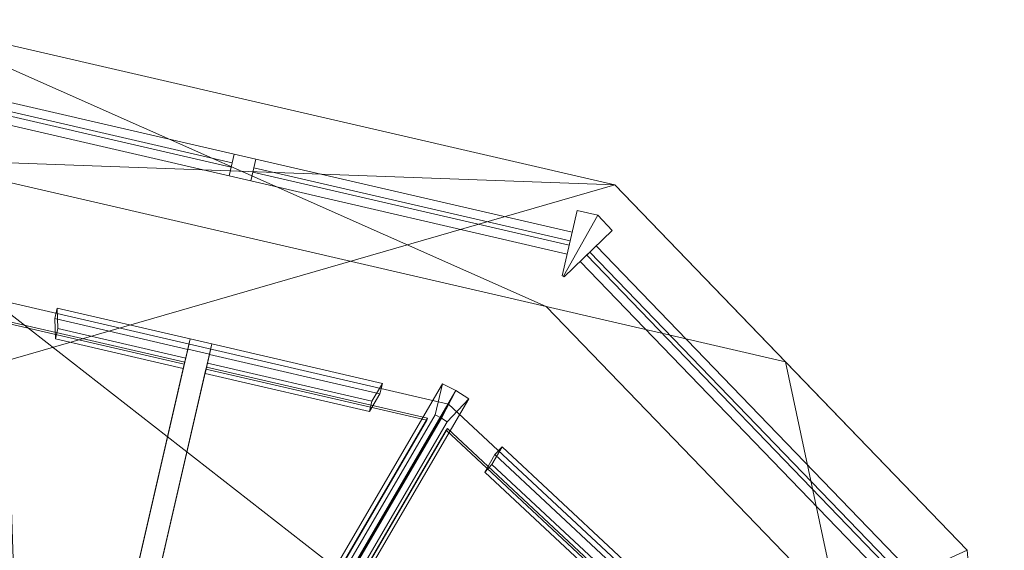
# Model space of a CAD drawing. Header units: millimetres. Extents: x -430348 to -225823, y -86243 to 5084.
# Tile 875 of 1056: x -315144 to -312934, y -57719 to -56530. Entities that reach past the tile are written whole.
import ezdxf

# ---------------------------------------------------------------- set-up
doc = ezdxf.new("R2010")
doc.units = ezdxf.units.MM
for name, color, linetype, lineweight in [('A-GENM', 13, 'Continuous', 9), ('A-GLAZ-CURT', 52, 'Continuous', 9), ('A-GLAZ-CWMG', 51, 'Continuous', 9), ('A-ROOF', 132, 'Continuous', 9), ('A-WALL', 113, 'Continuous', 9)]:
    doc.layers.add(name, color=color, linetype=linetype, lineweight=lineweight)

# ---------------------------------------------------------------- blocks, each defined once
blk = doc.blocks.new('Roofs 16 - Roofs 6-559454-_3D_ Copy 1')
at = {"layer": 'A-GENM'}
mesh = blk.add_polyface(dxfattribs=at)
corners = [(-317061.5, -60571.5, 62170), (-316443.7, -57895.2, 62170), (-315917.3, -57368.9, 62170), (-315212.2, -57153.3, 62170), (-314180.9, -57391.4, 62170), (-313694.2, -57845.2, 62170), (-313463.2, -58516.2, 62170), (-314095.7, -61256.2, 62170)]
mesh.append_faces([[corners[k] for k in face] for face in [(6, 3, 4, 5), (1, 6, 7, 0)]], dxfattribs={"vtx0": -1})
mesh.append_faces([[corners[k] for k in face] for face in [(1, 2, 3, 6)]], dxfattribs={"vtx2": -1, "vtx3": -1})
mesh = blk.add_polyface(dxfattribs=at)
corners = [(-314180.9, -57391.4, 62170), (-315212.2, -57153.3, 62170), (-315148.6, -59034.5, 63159.7), (-315141.3, -59036.2, 63159.7)]
mesh.append_faces([[corners[k] for k in face] for face in [(3, 0, 1, 2)]])
mesh = blk.add_polyface(dxfattribs=at)
corners = [(-313694.2, -57845.2, 62170), (-314180.9, -57391.4, 62170), (-315141.3, -59036.2, 63159.7)]
mesh.append_faces([[corners[k] for k in face] for face in [(0, 1, 2)]])
blk = doc.blocks.new('System Panel - Glazed-1637372-_3D_ Copy 1')
at = {"layer": 'A-GLAZ-CURT', "transparency": 33554471}
mesh = blk.add_polyface(dxfattribs=at)
corners = [(-286.9, 5), (74.8, 5, 1815.2), (286.9, 5)]
mesh.append_faces([[corners[k] for k in face] for face in [(2, 0, 1)]])
mesh = blk.add_polyface(dxfattribs=at)
corners = [(286.9, -5), (-286.9, -5), (-286.9, 5), (286.9, 5)]
mesh.append_faces([[corners[k] for k in face] for face in [(3, 0, 1, 2)]])
mesh = blk.add_polyface(dxfattribs=at)
corners = [(-286.9, -5), (74.8, -5, 1815.2), (74.8, 5, 1815.2), (-286.9, 5)]
mesh.append_faces([[corners[k] for k in face] for face in [(0, 1, 2, 3)]])
mesh = blk.add_polyface(dxfattribs=at)
corners = [(-286.9, -5), (286.9, -5), (74.8, -5, 1815.2)]
mesh.append_faces([[corners[k] for k in face] for face in [(0, 1, 2)]])
blk = doc.blocks.new('System Panel - Glazed-1637373-_3D_ Copy 1')
at = {"layer": 'A-GLAZ-CURT', "transparency": 33554471}
mesh = blk.add_polyface(dxfattribs=at)
corners = [(-211.4, 5), (211.4, 5, 1804.3), (211.4, 5)]
mesh.append_faces([[corners[k] for k in face] for face in [(1, 2, 0)]])
mesh = blk.add_polyface(dxfattribs=at)
corners = [(211.4, -5), (-211.4, -5), (-211.4, 5), (211.4, 5)]
mesh.append_faces([[corners[k] for k in face] for face in [(3, 0, 1, 2)]])
mesh = blk.add_polyface(dxfattribs=at)
corners = [(-211.4, -5), (211.4, -5, 1804.3), (211.4, 5, 1804.3), (-211.4, 5)]
mesh.append_faces([[corners[k] for k in face] for face in [(3, 0, 1, 2)]])
mesh = blk.add_polyface(dxfattribs=at)
corners = [(211.4, -5, 1804.3), (211.4, -5), (211.4, 5), (211.4, 5, 1804.3)]
mesh.append_faces([[corners[k] for k in face] for face in [(0, 1, 2, 3)]])
mesh = blk.add_polyface(dxfattribs=at)
corners = [(-211.4, -5), (211.4, -5), (211.4, -5, 1804.3)]
mesh.append_faces([[corners[k] for k in face] for face in [(0, 1, 2)]])
blk = doc.blocks.new('L Corner Mullion - L Mullion 1-555672-_3D_ Copy 1')
at = {"layer": 'A-GLAZ-CWMG'}
mesh = blk.add_polyface(dxfattribs=at)
corners = [(42, 67), (6.6, -78.8), (6.6, -78.8, -2084.4), (42, 67, -2084.4)]
mesh.append_faces([[corners[k] for k in face] for face in [(0, 1, 2, 3)]])
mesh = blk.add_polyface(dxfattribs=at)
corners = [(9, 75), (42, 67), (42, 67, -2084.4), (9, 75, -2084.4)]
mesh.append_faces([[corners[k] for k in face] for face in [(3, 0, 1, 2)]])
mesh = blk.add_polyface(dxfattribs=at)
corners = [(-9, -75), (-25, -75), (-25, -75, -2084.4), (-9, -75, -2084.4)]
mesh.append_faces([[corners[k] for k in face] for face in [(0, 1, 2, 3)]])
mesh = blk.add_polyface(dxfattribs=at)
corners = [(6.6, -78.8), (-9, -75), (-9, -75, -2084.4), (6.6, -78.8, -2084.4)]
mesh.append_faces([[corners[k] for k in face] for face in [(0, 1, 2, 3)]])
blk = doc.blocks.new('Rectangular Mullion - 50mm x 50mm-555652-_3D_ Copy 1')
at = {"layer": 'A-GLAZ-CWMG'}
mesh = blk.add_polyface(dxfattribs=at)
corners = [(0, 25, -548.3), (0, -25, -548.3), (-50, -25, -548.3), (-50, 25, -548.3)]
mesh.append_faces([[corners[k] for k in face] for face in [(0, 1, 2, 3)]])
mesh = blk.add_polyface(dxfattribs=at)
corners = [(-50, 25, -169.2), (0, 25, -155.5), (0, 25, -548.3), (-50, 25, -548.3)]
mesh.append_faces([[corners[k] for k in face] for face in [(0, 1, 2, 3)]])
mesh = blk.add_polyface(dxfattribs=at)
corners = [(-50, -25, -169.2), (-50, 25, -169.2), (-50, 25, -548.3), (-50, -25, -548.3)]
mesh.append_faces([[corners[k] for k in face] for face in [(3, 0, 1, 2)]])
mesh = blk.add_polyface(dxfattribs=at)
corners = [(0, 25, -155.5), (-50, 25, -169.2), (-50, -25, -169.2), (0, -25, -155.5)]
mesh.append_faces([[corners[k] for k in face] for face in [(2, 3, 0, 1)]])
mesh = blk.add_polyface(dxfattribs=at)
corners = [(0, 25, -155.5), (0, -25, -155.5), (0, -25, -548.3), (0, 25, -548.3)]
mesh.append_faces([[corners[k] for k in face] for face in [(0, 1, 2, 3)]])
mesh = blk.add_polyface(dxfattribs=at)
corners = [(0, -25, -155.5), (-50, -25, -169.2), (-50, -25, -548.3), (0, -25, -548.3)]
mesh.append_faces([[corners[k] for k in face] for face in [(3, 0, 1, 2)]])
blk = doc.blocks.new('L Corner Mullion - L Mullion 1-555673-_3D_ Copy 1')
at = {"layer": 'A-GLAZ-CWMG'}
mesh = blk.add_polyface(dxfattribs=at)
corners = [(-25, 75), (9.4, 75), (9.4, 75, -2126.6), (-25, 75, -2126.6)]
mesh.append_faces([[corners[k] for k in face] for face in [(3, 0, 1, 2)]])
mesh = blk.add_polyface(dxfattribs=at)
corners = [(-25, -75), (-25, 75), (-25, 75, -2126.6), (-25, -75, -2126.6)]
mesh.append_faces([[corners[k] for k in face] for face in [(3, 0, 1, 2)]])
mesh = blk.add_polyface(dxfattribs=at)
corners = [(-9.4, -75), (-25, -75), (-25, -75, -2126.6), (-9.4, -75, -2126.6)]
mesh.append_faces([[corners[k] for k in face] for face in [(3, 0, 1, 2)]])
blk = doc.blocks.new('Rectangular Mullion - 50mm x 50mm-555653-_3D_ Copy 1')
at = {"layer": 'A-GLAZ-CWMG'}
mesh = blk.add_polyface(dxfattribs=at)
corners = [(-50, 25, -56.2), (0, 25), (0, 25, -512.5), (-50, 25, -502.5)]
mesh.append_faces([[corners[k] for k in face] for face in [(0, 1, 2, 3)]])
mesh = blk.add_polyface(dxfattribs=at)
corners = [(-50, -25, -56.2), (-50, 25, -56.2), (-50, 25, -502.5), (-50, -25, -502.5)]
mesh.append_faces([[corners[k] for k in face] for face in [(0, 1, 2, 3)]])
mesh = blk.add_polyface(dxfattribs=at)
corners = [(0, 25), (-50, 25, -56.2), (-50, -25, -56.2), (0, -25)]
mesh.append_faces([[corners[k] for k in face] for face in [(2, 3, 0, 1)]])
mesh = blk.add_polyface(dxfattribs=at)
corners = [(0, 25, -512.5), (0, -25, -512.5), (-50, -25, -502.5), (-50, 25, -502.5)]
mesh.append_faces([[corners[k] for k in face] for face in [(0, 1, 2, 3)]])
mesh = blk.add_polyface(dxfattribs=at)
corners = [(0, 25), (0, -25), (0, -25, -512.5), (0, 25, -512.5)]
mesh.append_faces([[corners[k] for k in face] for face in [(3, 0, 1, 2)]])
mesh = blk.add_polyface(dxfattribs=at)
corners = [(0, -25), (-50, -25, -56.2), (-50, -25, -502.5), (0, -25, -512.5)]
mesh.append_faces([[corners[k] for k in face] for face in [(3, 0, 1, 2)]])
blk = doc.blocks.new('L Corner Mullion - L Mullion 1-555674-_3D_ Copy 1')
at = {"layer": 'A-GLAZ-CWMG'}
mesh = blk.add_polyface(dxfattribs=at)
corners = [(6, -78.8), (42.5, 66.6), (9.3, 75), (-25, 75), (-25, -75), (-9.3, -75)]
mesh.append_faces([[corners[k] for k in face] for face in [(1, 2, 5, 0)]], dxfattribs={"vtx1": -1})
mesh.append_faces([[corners[k] for k in face] for face in [(3, 4, 5, 2)]], dxfattribs={"vtx2": -1})
mesh = blk.add_polyface(dxfattribs=at)
corners = [(-25, 75), (9.3, 75), (9.3, 75, -2146.5), (-25, 75, -2146.5)]
mesh.append_faces([[corners[k] for k in face] for face in [(3, 0, 1, 2)]])
mesh = blk.add_polyface(dxfattribs=at)
corners = [(-25, -75), (-25, 75), (-25, 75, -2146.5), (-25, -75, -2146.5)]
mesh.append_faces([[corners[k] for k in face] for face in [(3, 0, 1, 2)]])
mesh = blk.add_polyface(dxfattribs=at)
corners = [(42.5, 66.6), (6, -78.8), (6, -78.8, -2146.5), (42.5, 66.6, -2146.5)]
mesh.append_faces([[corners[k] for k in face] for face in [(0, 1, 2, 3)]])
mesh = blk.add_polyface(dxfattribs=at)
corners = [(9.3, 75), (42.5, 66.6), (42.5, 66.6, -2146.5), (9.3, 75, -2146.5)]
mesh.append_faces([[corners[k] for k in face] for face in [(3, 0, 1, 2)]])
mesh = blk.add_polyface(dxfattribs=at)
corners = [(-9.3, -75), (-25, -75), (-25, -75, -2146.5), (-9.3, -75, -2146.5)]
mesh.append_faces([[corners[k] for k in face] for face in [(3, 0, 1, 2)]])
mesh = blk.add_polyface(dxfattribs=at)
corners = [(6, -78.8), (-9.3, -75), (-9.3, -75, -2146.5), (6, -78.8, -2146.5)]
mesh.append_faces([[corners[k] for k in face] for face in [(3, 0, 1, 2)]])
blk = doc.blocks.new('System Panel - Glazed-1637377-_3D_ Copy 1')
at = {"layer": 'A-GLAZ-CURT', "transparency": 33554471}
mesh = blk.add_polyface(dxfattribs=at)
corners = [(-254.4, 5), (-254.4, 5, 1861.9), (254.4, 5)]
mesh.append_faces([[corners[k] for k in face] for face in [(2, 0, 1)]])
mesh = blk.add_polyface(dxfattribs=at)
corners = [(254.4, -5), (-254.4, -5), (-254.4, 5), (254.4, 5)]
mesh.append_faces([[corners[k] for k in face] for face in [(3, 0, 1, 2)]])
mesh = blk.add_polyface(dxfattribs=at)
corners = [(-254.4, -5, 1861.9), (254.4, -5), (254.4, 5), (-254.4, 5, 1861.9)]
mesh.append_faces([[corners[k] for k in face] for face in [(3, 0, 1, 2)]])
mesh = blk.add_polyface(dxfattribs=at)
corners = [(-254.4, -5), (-254.4, -5, 1861.9), (-254.4, 5, 1861.9), (-254.4, 5)]
mesh.append_faces([[corners[k] for k in face] for face in [(3, 0, 1, 2)]])
mesh = blk.add_polyface(dxfattribs=at)
corners = [(-254.4, -5), (254.4, -5), (-254.4, -5, 1861.9)]
mesh.append_faces([[corners[k] for k in face] for face in [(0, 1, 2)]])
blk = doc.blocks.new('Rectangular Mullion - 50mm x 50mm-555660-_3D_ Copy 1')
at = {"layer": 'A-GLAZ-CWMG'}
mesh = blk.add_polyface(dxfattribs=at)
corners = [(0, 25), (-50, 25), (-50, -25), (0, -25)]
mesh.append_faces([[corners[k] for k in face] for face in [(2, 3, 0, 1)]])
mesh = blk.add_polyface(dxfattribs=at)
corners = [(-50, 25), (0, 25), (0, 25, -306.1), (-50, 25, -294.4)]
mesh.append_faces([[corners[k] for k in face] for face in [(3, 0, 1, 2)]])
mesh = blk.add_polyface(dxfattribs=at)
corners = [(-50, -25), (-50, 25), (-50, 25, -294.4), (-50, -25, -294.4)]
mesh.append_faces([[corners[k] for k in face] for face in [(3, 0, 1, 2)]])
mesh = blk.add_polyface(dxfattribs=at)
corners = [(0, 25, -306.1), (0, -25, -306.1), (-50, -25, -294.4), (-50, 25, -294.4)]
mesh.append_faces([[corners[k] for k in face] for face in [(3, 0, 1, 2)]])
mesh = blk.add_polyface(dxfattribs=at)
corners = [(0, 25), (0, -25), (0, -25, -306.1), (0, 25, -306.1)]
mesh.append_faces([[corners[k] for k in face] for face in [(0, 1, 2, 3)]])
mesh = blk.add_polyface(dxfattribs=at)
corners = [(0, -25), (-50, -25), (-50, -25, -294.4), (0, -25, -306.1)]
mesh.append_faces([[corners[k] for k in face] for face in [(0, 1, 2, 3)]])
blk = doc.blocks.new('Rectangular Mullion - 50mm x 50mm-555661-_3D_ Copy 1')
at = {"layer": 'A-GLAZ-CWMG'}
mesh = blk.add_polyface(dxfattribs=at)
corners = [(25, 25, -2070.6), (25, -25, -2070.6), (-25, -25, -2070.6), (-25, 25, -2070.6)]
mesh.append_faces([[corners[k] for k in face] for face in [(0, 1, 2, 3)]])
mesh = blk.add_polyface(dxfattribs=at)
corners = [(-25, 25, -764.3), (25, 25, -550.9), (25, 25, -2070.6), (-25, 25, -2070.6)]
mesh.append_faces([[corners[k] for k in face] for face in [(0, 1, 2, 3)]])
mesh = blk.add_polyface(dxfattribs=at)
corners = [(-25, -25, -764.3), (-25, 25, -764.3), (-25, 25, -2070.6), (-25, -25, -2070.6)]
mesh.append_faces([[corners[k] for k in face] for face in [(3, 0, 1, 2)]])
mesh = blk.add_polyface(dxfattribs=at)
corners = [(25, 25, -550.9), (25, -25, -550.9), (25, -25, -2070.6), (25, 25, -2070.6)]
mesh.append_faces([[corners[k] for k in face] for face in [(3, 0, 1, 2)]])
mesh = blk.add_polyface(dxfattribs=at)
corners = [(25, -25, -550.9), (-25, -25, -764.3), (-25, -25, -2070.6), (25, -25, -2070.6)]
mesh.append_faces([[corners[k] for k in face] for face in [(3, 0, 1, 2)]])
blk = doc.blocks.new('System Panel - Glazed-1637386-_3D_ Copy 1')
at = {"layer": 'A-GLAZ-CURT', "transparency": 33554471}
mesh = blk.add_polyface(dxfattribs=at)
corners = [(-364.4, 5), (-364.4, 5, 1350), (364.4, 5, 1350), (364.4, 5)]
mesh.append_faces([[corners[k] for k in face] for face in [(2, 3, 0, 1)]])
mesh = blk.add_polyface(dxfattribs=at)
corners = [(364.4, -5), (-364.4, -5), (-364.4, 5), (364.4, 5)]
mesh.append_faces([[corners[k] for k in face] for face in [(3, 0, 1, 2)]])
mesh = blk.add_polyface(dxfattribs=at)
corners = [(-364.4, -5, 1350), (364.4, -5, 1350), (364.4, 5, 1350), (-364.4, 5, 1350)]
mesh.append_faces([[corners[k] for k in face] for face in [(3, 0, 1, 2)]])
mesh = blk.add_polyface(dxfattribs=at)
corners = [(-364.4, -5), (-364.4, -5, 1350), (-364.4, 5, 1350), (-364.4, 5)]
mesh.append_faces([[corners[k] for k in face] for face in [(0, 1, 2, 3)]])
mesh = blk.add_polyface(dxfattribs=at)
corners = [(364.4, -5, 1350), (364.4, -5), (364.4, 5), (364.4, 5, 1350)]
mesh.append_faces([[corners[k] for k in face] for face in [(0, 1, 2, 3)]])
mesh = blk.add_polyface(dxfattribs=at)
corners = [(-364.4, -5), (364.4, -5), (364.4, -5, 1350), (-364.4, -5, 1350)]
mesh.append_faces([[corners[k] for k in face] for face in [(3, 0, 1, 2)]])
blk = doc.blocks.new('System Panel - Glazed-1638166-_3D_ Copy 1')
at = {"layer": 'A-GLAZ-CURT', "transparency": 33554471}
mesh = blk.add_polyface(dxfattribs=at)
corners = [(-508, 5), (-508, 5, 1350), (508, 5, 1350), (508, 5)]
mesh.append_faces([[corners[k] for k in face] for face in [(2, 3, 0, 1)]])
mesh = blk.add_polyface(dxfattribs=at)
corners = [(508, -5), (-508, -5), (-508, 5), (508, 5)]
mesh.append_faces([[corners[k] for k in face] for face in [(3, 0, 1, 2)]])
mesh = blk.add_polyface(dxfattribs=at)
corners = [(-508, -5, 1350), (508, -5, 1350), (508, 5, 1350), (-508, 5, 1350)]
mesh.append_faces([[corners[k] for k in face] for face in [(3, 0, 1, 2)]])
mesh = blk.add_polyface(dxfattribs=at)
corners = [(-508, -5), (-508, -5, 1350), (-508, 5, 1350), (-508, 5)]
mesh.append_faces([[corners[k] for k in face] for face in [(0, 1, 2, 3)]])
mesh = blk.add_polyface(dxfattribs=at)
corners = [(508, -5, 1350), (508, -5), (508, 5), (508, 5, 1350)]
mesh.append_faces([[corners[k] for k in face] for face in [(0, 1, 2, 3)]])
mesh = blk.add_polyface(dxfattribs=at)
corners = [(-508, -5), (508, -5), (508, -5, 1350), (-508, -5, 1350)]
mesh.append_faces([[corners[k] for k in face] for face in [(2, 3, 0, 1)]])
blk = doc.blocks.new('Rectangular Mullion - 50mm x 50mm-1638654-_3D_ Copy 1')
at = {"layer": 'A-GLAZ-CWMG'}
mesh = blk.add_polyface(dxfattribs=at)
corners = [(0, 25, -1016), (0, -25, -1016), (-50, -25, -1016), (-50, 25, -1016)]
mesh.append_faces([[corners[k] for k in face] for face in [(3, 0, 1, 2)]])
mesh = blk.add_polyface(dxfattribs=at)
corners = [(-50, 25, -8.9), (0, 25, -8.9), (0, 25, -1016), (-50, 25, -1016)]
mesh.append_faces([[corners[k] for k in face] for face in [(3, 0, 1, 2)]])
mesh = blk.add_polyface(dxfattribs=at)
corners = [(-50, -25, 8.9), (-50, 25, -8.9), (-50, 25, -1016), (-50, -25, -1016)]
mesh.append_faces([[corners[k] for k in face] for face in [(3, 0, 1, 2)]])
mesh = blk.add_polyface(dxfattribs=at)
corners = [(0, 25, -8.9), (-50, 25, -8.9), (-50, -25, 8.9), (0, -25, 8.9)]
mesh.append_faces([[corners[k] for k in face] for face in [(1, 2, 3, 0)]])
mesh = blk.add_polyface(dxfattribs=at)
corners = [(0, 25, -8.9), (0, -25, 8.9), (0, -25, -1016), (0, 25, -1016)]
mesh.append_faces([[corners[k] for k in face] for face in [(0, 1, 2, 3)]])
mesh = blk.add_polyface(dxfattribs=at)
corners = [(0, -25, 8.9), (-50, -25, 8.9), (-50, -25, -1016), (0, -25, -1016)]
mesh.append_faces([[corners[k] for k in face] for face in [(3, 0, 1, 2)]])
blk = doc.blocks.new('Rectangular Mullion - 50mm x 50mm-1638656-_3D_ Copy 1')
at = {"layer": 'A-GLAZ-CWMG'}
mesh = blk.add_polyface(dxfattribs=at)
corners = [(0, 25), (-50, 25), (-50, -25), (0, -25)]
mesh.append_faces([[corners[k] for k in face] for face in [(2, 3, 0, 1)]])
mesh = blk.add_polyface(dxfattribs=at)
corners = [(-50, 25), (0, 25), (0, 25, -1007.1), (-50, 25, -1007.1)]
mesh.append_faces([[corners[k] for k in face] for face in [(3, 0, 1, 2)]])
mesh = blk.add_polyface(dxfattribs=at)
corners = [(-50, -25), (-50, 25), (-50, 25, -1007.1), (-50, -25, -1024.8)]
mesh.append_faces([[corners[k] for k in face] for face in [(0, 1, 2, 3)]])
mesh = blk.add_polyface(dxfattribs=at)
corners = [(0, 25, -1007.1), (0, -25, -1024.8), (-50, -25, -1024.8), (-50, 25, -1007.1)]
mesh.append_faces([[corners[k] for k in face] for face in [(0, 1, 2, 3)]])
mesh = blk.add_polyface(dxfattribs=at)
corners = [(0, 25), (0, -25), (0, -25, -1024.8), (0, 25, -1007.1)]
mesh.append_faces([[corners[k] for k in face] for face in [(3, 0, 1, 2)]])
mesh = blk.add_polyface(dxfattribs=at)
corners = [(0, -25), (-50, -25), (-50, -25, -1024.8), (0, -25, -1024.8)]
mesh.append_faces([[corners[k] for k in face] for face in [(0, 1, 2, 3)]])
blk = doc.blocks.new('Rectangular Mullion - 50mm x 50mm-1637384-_3D_ Copy 1')
at = {"layer": 'A-GLAZ-CWMG'}
mesh = blk.add_polyface(dxfattribs=at)
corners = [(0, 25), (-50, 25), (-50, -25), (0, -25)]
mesh.append_faces([[corners[k] for k in face] for face in [(3, 0, 1, 2)]])
mesh = blk.add_polyface(dxfattribs=at)
corners = [(0, 25, -728.7), (0, -25, -728.7), (-50, -25, -728.7), (-50, 25, -728.7)]
mesh.append_faces([[corners[k] for k in face] for face in [(3, 0, 1, 2)]])
mesh = blk.add_polyface(dxfattribs=at)
corners = [(-50, 25), (0, 25), (0, 25, -728.7), (-50, 25, -728.7)]
mesh.append_faces([[corners[k] for k in face] for face in [(0, 1, 2, 3)]])
mesh = blk.add_polyface(dxfattribs=at)
corners = [(-50, -25), (-50, 25), (-50, 25, -728.7), (-50, -25, -728.7)]
mesh.append_faces([[corners[k] for k in face] for face in [(0, 1, 2, 3)]])
mesh = blk.add_polyface(dxfattribs=at)
corners = [(0, 25), (0, -25), (0, -25, -728.7), (0, 25, -728.7)]
mesh.append_faces([[corners[k] for k in face] for face in [(0, 1, 2, 3)]])
mesh = blk.add_polyface(dxfattribs=at)
corners = [(0, -25), (-50, -25), (-50, -25, -728.7), (0, -25, -728.7)]
mesh.append_faces([[corners[k] for k in face] for face in [(0, 1, 2, 3)]])
blk = doc.blocks.new('L Corner Mullion - L Mullion 1-555712-_3D_ Copy 1')
at = {"layer": 'A-GLAZ-CWMG'}
mesh = blk.add_polyface(dxfattribs=at)
corners = [(61.8, -49.3), (-19.9, 76.5), (-22.2, 75), (-25, 75), (-25, -75), (22.2, -75)]
mesh.append_faces([[corners[k] for k in face] for face in [(0, 1, 2, 5)]], dxfattribs={"vtx2": -1})
mesh.append_faces([[corners[k] for k in face] for face in [(2, 3, 4, 5)]], dxfattribs={"vtx3": -1})
mesh = blk.add_polyface(dxfattribs=at)
corners = [(61.8, -49.3, -1450), (22.2, -75, -1450), (-25, -75, -1450), (-25, 75, -1450), (-22.2, 75, -1450), (-19.9, 76.5, -1450)]
mesh.append_faces([[corners[k] for k in face] for face in [(2, 3, 4, 1)]], dxfattribs={"vtx2": -1})
mesh.append_faces([[corners[k] for k in face] for face in [(4, 5, 0, 1)]], dxfattribs={"vtx3": -1})
mesh = blk.add_polyface(dxfattribs=at)
corners = [(-25, 75), (-22.2, 75), (-22.2, 75, -1450), (-25, 75, -1450)]
mesh.append_faces([[corners[k] for k in face] for face in [(3, 0, 1, 2)]])
mesh = blk.add_polyface(dxfattribs=at)
corners = [(-25, -75), (-25, 75), (-25, 75, -1450), (-25, -75, -1450)]
mesh.append_faces([[corners[k] for k in face] for face in [(3, 0, 1, 2)]])
mesh = blk.add_polyface(dxfattribs=at)
corners = [(-22.2, 75), (-19.9, 76.5), (-19.9, 76.5, -1450), (-22.2, 75, -1450)]
mesh.append_faces([[corners[k] for k in face] for face in [(3, 0, 1, 2)]])
mesh = blk.add_polyface(dxfattribs=at)
corners = [(-19.9, 76.5), (61.8, -49.3), (61.8, -49.3, -1450), (-19.9, 76.5, -1450)]
mesh.append_faces([[corners[k] for k in face] for face in [(3, 0, 1, 2)]])
mesh = blk.add_polyface(dxfattribs=at)
corners = [(61.8, -49.3), (22.2, -75), (22.2, -75, -1450), (61.8, -49.3, -1450)]
mesh.append_faces([[corners[k] for k in face] for face in [(0, 1, 2, 3)]])
mesh = blk.add_polyface(dxfattribs=at)
corners = [(22.2, -75), (-25, -75), (-25, -75, -1450), (22.2, -75, -1450)]
mesh.append_faces([[corners[k] for k in face] for face in [(0, 1, 2, 3)]])
blk = doc.blocks.new('Rectangular Mullion - 50mm x 50mm-1637385-_3D_ Copy 1')
at = {"layer": 'A-GLAZ-CWMG'}
mesh = blk.add_polyface(dxfattribs=at)
corners = [(0, 25), (-50, 25), (-50, -25), (0, -25)]
mesh.append_faces([[corners[k] for k in face] for face in [(2, 3, 0, 1)]])
mesh = blk.add_polyface(dxfattribs=at)
corners = [(0, 25, -728.7), (0, -25, -728.7), (-50, -25, -728.7), (-50, 25, -728.7)]
mesh.append_faces([[corners[k] for k in face] for face in [(0, 1, 2, 3)]])
mesh = blk.add_polyface(dxfattribs=at)
corners = [(-50, 25), (0, 25), (0, 25, -728.7), (-50, 25, -728.7)]
mesh.append_faces([[corners[k] for k in face] for face in [(0, 1, 2, 3)]])
mesh = blk.add_polyface(dxfattribs=at)
corners = [(-50, -25), (-50, 25), (-50, 25, -728.7), (-50, -25, -728.7)]
mesh.append_faces([[corners[k] for k in face] for face in [(0, 1, 2, 3)]])
mesh = blk.add_polyface(dxfattribs=at)
corners = [(0, 25), (0, -25), (0, -25, -728.7), (0, 25, -728.7)]
mesh.append_faces([[corners[k] for k in face] for face in [(0, 1, 2, 3)]])
mesh = blk.add_polyface(dxfattribs=at)
corners = [(0, -25), (-50, -25), (-50, -25, -728.7), (0, -25, -728.7)]
mesh.append_faces([[corners[k] for k in face] for face in [(0, 1, 2, 3)]])
blk = doc.blocks.new('Rectangular Mullion - 50mm x 50mm-555689-_3D_ Copy 1')
at = {"layer": 'A-GLAZ-CWMG'}
mesh = blk.add_polyface(dxfattribs=at)
corners = [(25, 25), (-25, 25), (-25, -25), (25, -25)]
mesh.append_faces([[corners[k] for k in face] for face in [(2, 3, 0, 1)]])
mesh = blk.add_polyface(dxfattribs=at)
corners = [(25, 25, -1450), (25, -25, -1450), (-25, -25, -1450), (-25, 25, -1450)]
mesh.append_faces([[corners[k] for k in face] for face in [(0, 1, 2, 3)]])
mesh = blk.add_polyface(dxfattribs=at)
corners = [(-25, 25), (25, 25), (25, 25, -1450), (-25, 25, -1450)]
mesh.append_faces([[corners[k] for k in face] for face in [(0, 1, 2, 3)]])
mesh = blk.add_polyface(dxfattribs=at)
corners = [(-25, -25), (-25, 25), (-25, 25, -1450), (-25, -25, -1450)]
mesh.append_faces([[corners[k] for k in face] for face in [(0, 1, 2, 3)]])
mesh = blk.add_polyface(dxfattribs=at)
corners = [(25, 25), (25, -25), (25, -25, -1450), (25, 25, -1450)]
mesh.append_faces([[corners[k] for k in face] for face in [(0, 1, 2, 3)]])
mesh = blk.add_polyface(dxfattribs=at)
corners = [(25, -25), (-25, -25), (-25, -25, -1450), (25, -25, -1450)]
mesh.append_faces([[corners[k] for k in face] for face in [(0, 1, 2, 3)]])

msp = doc.modelspace()

# ---------------------------------------------------------------- block references
at = {"layer": 'A-GENM'}
msp.add_blockref('Roofs 16 - Roofs 6-559454-_3D_ Copy 1', (0, 0), dxfattribs=at)
at = {"layer": 'A-GLAZ-CURT', "transparency": 33554471}
for name, p, rotation in [('System Panel - Glazed-1637386-_3D_ Copy 1', (-315023, -56773.3, 60505.5), 346.9999999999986), ('System Panel - Glazed-1637386-_3D_ Copy 1', (-314264.2, -56948.5, 60505.5), 346.9999999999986), ('System Panel - Glazed-1638166-_3D_ Copy 1', (-313514.6, -57419.5, 60505.5), 313.999999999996)]:
    msp.add_blockref(name, p, dxfattribs=dict(at, rotation=rotation))
at = {"layer": 'A-GLAZ-CURT', "transparency": 33554471, "extrusion": (-0.197593, -0.855868, 0.477962)}
for name, p in [('System Panel - Glazed-1637373-_3D_ Copy 1', (-294027.9, -5899, 140964.2)), ('System Panel - Glazed-1637377-_3D_ Copy 1', (-293512.1, -5899, 140964.2))]:
    msp.add_blockref(name, p, dxfattribs=at)
at = {"layer": 'A-GLAZ-CURT', "transparency": 33554471, "extrusion": (-0.601934, -0.645495, 0.470119)}
msp.add_blockref('System Panel - Glazed-1637372-_3D_ Copy 1', (-190314.2, -65594, 255439.2), dxfattribs=at)
at = {"layer": 'A-GLAZ-CWMG', "extrusion": (-0.97437, 0.224951, 0), "rotation": 270}
for p in [(126183, 60455.5, 294542.1), (126183, 60455.5, 293763.4)]:
    msp.add_blockref('Rectangular Mullion - 50mm x 50mm-1637385-_3D_ Copy 1', p, dxfattribs=at)
at = {"layer": 'A-GLAZ-CWMG', "extrusion": (0.97437, -0.224951, 0)}
for name, p, rotation in [('Rectangular Mullion - 50mm x 50mm-1637384-_3D_ Copy 1', (-126183, 61905.5, -293813.4), 90), ('Rectangular Mullion - 50mm x 50mm-1637384-_3D_ Copy 1', (-126183, 61905.5, -293034.7), 90), ('Rectangular Mullion - 50mm x 50mm-555660-_3D_ Copy 1', (-126595.8, 62170, -293816.5), 331.4476354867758), ('Rectangular Mullion - 50mm x 50mm-555652-_3D_ Copy 1', (-126595.8, 62170, -293218.2), 331.4476354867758)]:
    msp.add_blockref(name, p, dxfattribs=dict(at, rotation=rotation))
at = {"layer": 'A-GLAZ-CWMG', "extrusion": (0, 0, -1), "rotation": 193.0000000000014}
for name, p in [('Rectangular Mullion - 50mm x 50mm-555689-_3D_ Copy 1', (314643.6, -56860.9, -60455.5)), ('L Corner Mullion - L Mullion 1-555712-_3D_ Copy 1', (313884.9, -57036.1, -60455.5))]:
    msp.add_blockref(name, p, dxfattribs=at)
at = {"layer": 'A-GLAZ-CWMG', "extrusion": (0.694658, -0.71934, 0), "rotation": 90}
msp.add_blockref('Rectangular Mullion - 50mm x 50mm-1638654-_3D_ Copy 1', (-265410.5, 61905.5, -175973.4), dxfattribs=at)
at = {"layer": 'A-GLAZ-CWMG', "extrusion": (-0.694658, 0.71934, 0), "rotation": 270}
msp.add_blockref('Rectangular Mullion - 50mm x 50mm-1638656-_3D_ Copy 1', (265410.5, 60455.5, 176989.4), dxfattribs=at)
at = {"layer": 'A-GLAZ-CWMG', "extrusion": (-0.029882, 0.884617, -0.46536), "rotation": 7.075624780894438}
msp.add_blockref('L Corner Mullion - L Mullion 1-555673-_3D_ Copy 1', (316962, 33398.5, -70071), dxfattribs=at)
at = {"layer": 'A-GLAZ-CWMG', "extrusion": (-0.197593, -0.855868, 0.477962)}
msp.add_blockref('Rectangular Mullion - 50mm x 50mm-555661-_3D_ Copy 1', (-293791.5, -5899, 142984.8), dxfattribs=at)
at = {"layer": 'A-GLAZ-CWMG', "extrusion": (0.368779, -0.799111, 0.474788), "rotation": 9.923198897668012}
msp.add_blockref('L Corner Mullion - L Mullion 1-555672-_3D_ Copy 1', (-310884.5, 92834.5, -39057.4), dxfattribs=at)
at = {"layer": 'A-GLAZ-CWMG', "extrusion": (0.447437, 0.766306, -0.461059), "rotation": 5.94147830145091}
msp.add_blockref('L Corner Mullion - L Mullion 1-555674-_3D_ Copy 1', (242378.8, -40723.5, -213219.7), dxfattribs=at)
at = {"layer": 'A-GLAZ-CWMG', "extrusion": (0.731354, -0.681998, 0), "rotation": 331.9579482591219}
msp.add_blockref('Rectangular Mullion - 50mm x 50mm-555653-_3D_ Copy 1', (-256244.2, 62170, -189971.1), dxfattribs=at)

# ---------------------------------------------------------------- meshes
at = {"layer": 'A-ROOF'}
mesh = msp.add_polyface(dxfattribs=at)
corners = [(-312933.9, -58668.5, 61905.5), (-313559.8, -61379.9, 61905.5), (-317597.4, -60447.7, 61905.5), (-316990.5, -57819.1, 61905.5), (-316440.8, -56904.1, 61905.5), (-315412, -56529.6, 61905.5), (-313807.8, -56899.9, 61905.5), (-313016.9, -57718.9, 61905.5)]
mesh.append_faces([[corners[k] for k in face] for face in [(0, 3, 6, 7)]], dxfattribs={"vtx0": -1, "vtx1": -1})
mesh.append_faces([[corners[k] for k in face] for face in [(5, 6, 3, 4)]], dxfattribs={"vtx1": -1})
mesh.append_faces([[corners[k] for k in face] for face in [(1, 2, 3, 0)]], dxfattribs={"vtx2": -1})
mesh = msp.add_polyface(dxfattribs=at)
corners = [(-313559.8, -61379.9, 62055.5), (-312933.9, -58668.5, 62055.5), (-313016.9, -57718.9, 62055.5), (-313807.8, -56899.9, 62055.5), (-315412, -56529.6, 62055.5), (-316440.8, -56904.1, 62055.5), (-316990.5, -57819.1, 62055.5), (-317597.4, -60447.7, 62055.5)]
mesh.append_faces([[corners[k] for k in face] for face in [(6, 3, 4, 5)]], dxfattribs={"vtx0": -1})
mesh.append_faces([[corners[k] for k in face] for face in [(3, 6, 1, 2)]], dxfattribs={"vtx0": -1, "vtx1": -1})
mesh.append_faces([[corners[k] for k in face] for face in [(6, 7, 0, 1)]], dxfattribs={"vtx3": -1})
mesh = msp.add_polyface(dxfattribs=at)
corners = [(-315412, -56529.6, 62055.5), (-313807.8, -56899.9, 62055.5), (-313807.8, -56899.9, 61905.5), (-315412, -56529.6, 61905.5)]
mesh.append_faces([[corners[k] for k in face] for face in [(1, 2, 3, 0)]])
mesh = msp.add_polyface(dxfattribs=at)
corners = [(-313807.8, -56899.9, 62055.5), (-313016.9, -57718.9, 62055.5), (-313016.9, -57718.9, 61905.5), (-313807.8, -56899.9, 61905.5)]
mesh.append_faces([[corners[k] for k in face] for face in [(0, 1, 2, 3)]])
at = {"layer": 'A-WALL'}
mesh = msp.add_polyface(dxfattribs=at)
corners = [(-315412, -56529.6, 59055.2), (-313807.8, -56899.9, 59055.2), (-313425.2, -57296.2, 59055.2), (-313961.9, -57172.3, 59055.2), (-315392.8, -56841.9, 59055.2), (-315929.6, -56718, 59055.2)]
mesh.append_faces([[corners[k] for k in face] for face in [(3, 0, 1, 2), (0, 3, 4, 5)]], dxfattribs={"vtx0": -1})
mesh = msp.add_polyface(dxfattribs=at)
corners = [(-313807.8, -56899.9, 60455.5), (-315412, -56529.6, 60455.5), (-315929.6, -56718, 60455.5), (-315392.8, -56841.9, 60455.5), (-313961.9, -57172.3, 60455.5), (-313425.2, -57296.2, 60455.5)]
mesh.append_faces([[corners[k] for k in face] for face in [(3, 0, 1, 2), (0, 3, 4, 5)]], dxfattribs={"vtx0": -1})
mesh = msp.add_polyface(dxfattribs=at)
corners = [(-313807.8, -56899.9, 59055.2), (-315412, -56529.6, 59055.2), (-315412, -56529.6, 60455.5), (-313807.8, -56899.9, 60455.5)]
mesh.append_faces([[corners[k] for k in face] for face in [(3, 0, 1, 2)]])
mesh = msp.add_polyface(dxfattribs=at)
corners = [(-313425.2, -57296.2, 59055.2), (-313425.2, -57296.2, 60455.5), (-313961.9, -57172.3, 60455.5), (-315392.8, -56841.9, 60455.5), (-315929.6, -56718, 60455.5), (-315929.6, -56718, 59055.2), (-315392.8, -56841.9, 59055.2), (-313961.9, -57172.3, 59055.2)]
mesh.append_faces([[corners[k] for k in face] for face in [(2, 7, 0, 1)]], dxfattribs={"vtx0": -1})
mesh.append_faces([[corners[k] for k in face] for face in [(5, 6, 3, 4)]], dxfattribs={"vtx1": -1})
mesh.append_faces([[corners[k] for k in face] for face in [(2, 3, 6, 7)]], dxfattribs={"vtx1": -1, "vtx3": -1})
mesh = msp.add_polyface(dxfattribs=at)
corners = [(-313807.8, -56899.9, 59055.2), (-313807.8, -56899.9, 60455.5), (-313425.2, -57296.2, 60455.5), (-313425.2, -57296.2, 59055.2)]
mesh.append_faces([[corners[k] for k in face] for face in [(2, 3, 0, 1)]])
mesh = msp.add_polyface(dxfattribs=at)
corners = [(-313961.9, -57172.3, 59055.2), (-313306.5, -57850.9, 59055.2), (-312975.4, -58193.8, 59055.2), (-312975.4, -58193.8, 60455.5), (-313306.5, -57850.9, 60455.5), (-313961.9, -57172.3, 60455.5)]
mesh.append_faces([[corners[k] for k in face] for face in [(3, 4, 1, 2)]], dxfattribs={"vtx1": -1})
mesh.append_faces([[corners[k] for k in face] for face in [(5, 0, 1, 4)]], dxfattribs={"vtx2": -1})
mesh = msp.add_polyface(dxfattribs=at)
corners = [(-312975.4, -58193.8, 59055.2), (-313306.5, -57850.9, 59055.2), (-313961.9, -57172.3, 59055.2), (-313425.2, -57296.2, 59055.2), (-313016.9, -57718.9, 59055.2)]
mesh.append_faces([[corners[k] for k in face] for face in [(1, 4, 0)]], dxfattribs={"vtx0": -1})
mesh.append_faces([[corners[k] for k in face] for face in [(3, 4, 1, 2)]], dxfattribs={"vtx1": -1})
mesh = msp.add_polyface(dxfattribs=at)
corners = [(-313961.9, -57172.3, 60455.5), (-313306.5, -57850.9, 60455.5), (-312975.4, -58193.8, 60455.5), (-313016.9, -57718.9, 60455.5), (-313425.2, -57296.2, 60455.5)]
mesh.append_faces([[corners[k] for k in face] for face in [(1, 4, 0)]], dxfattribs={"vtx0": -1})
mesh.append_faces([[corners[k] for k in face] for face in [(3, 4, 1, 2)]], dxfattribs={"vtx1": -1})
mesh = msp.add_polyface(dxfattribs=at)
corners = [(-313961.9, -57172.3, 59055.2), (-313961.9, -57172.3, 60455.5), (-313425.2, -57296.2, 60455.5), (-313425.2, -57296.2, 59055.2)]
mesh.append_faces([[corners[k] for k in face] for face in [(3, 0, 1, 2)]])
mesh = msp.add_polyface(dxfattribs=at)
corners = [(-313425.2, -57296.2, 59055.2), (-313425.2, -57296.2, 60455.5), (-313016.9, -57718.9, 60455.5), (-313016.9, -57718.9, 59055.2)]
mesh.append_faces([[corners[k] for k in face] for face in [(2, 3, 0, 1)]])

doc.saveas('drawing.dxf')
